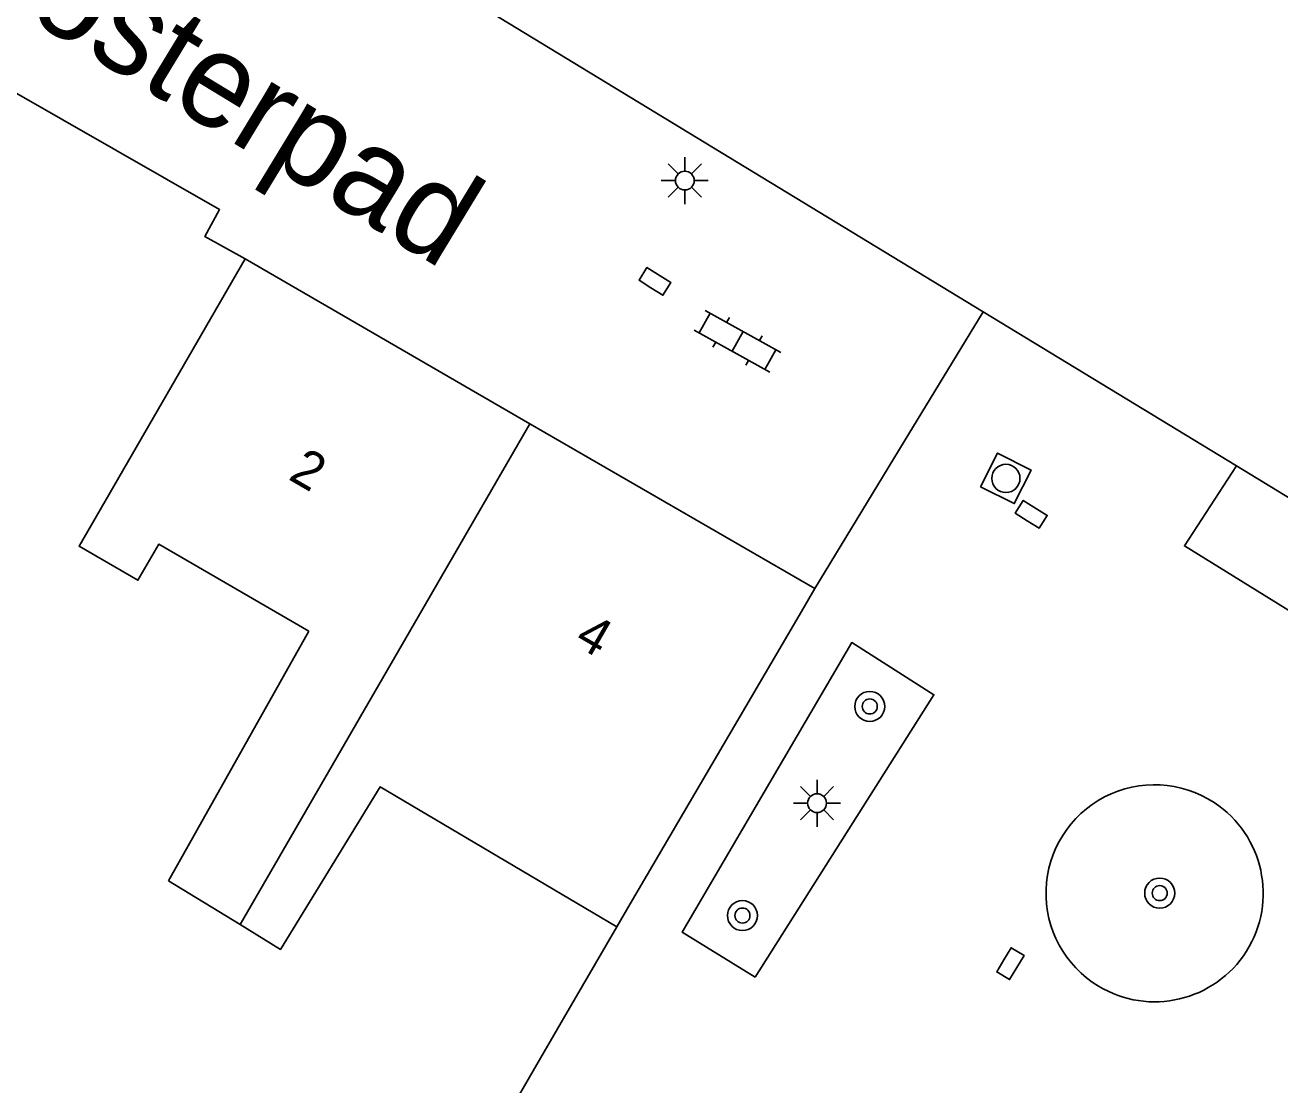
# Model space of a CAD drawing. Extents: x 136000 to 141014, y 402000 to 403500.
# Drawn here: x 137958.33 to 137991.7, y 402411.18 to 402439.36 of the extents above; entities that cross this region are included whole.
import ezdxf

# ---------------------------------------------------------------- set-up
doc = ezdxf.new("R2010")
doc.units = 0
for name, color, linetype in [('gg-afsc-erfafscheiding', 7, 'Continuous'), ('gg-afsc-muur', 7, 'Continuous'), ('gg-anno-huisnummerreeks BGT', 7, 'Continuous'), ('gg-anno-openbare ruimte label', 7, 'Continuous'), ('gg-bbg-gedigitaliseerde bebouwing', 7, 'Continuous'), ('gg-bbg-hoofdgebouw', 7, 'Continuous'), ('gg-bbg-tussenscheiding', 7, 'Continuous'), ('gg-knt-verharding', 7, 'Continuous'), ('gt-grn-weggrens', 7, 'Continuous'), ('gt-symb-boom', 7, 'Continuous'), ('gt-symb-klinker verharding', 7, 'Continuous'), ('gt-symb-kolk', 7, 'Continuous'), ('gt-symb-lichtmast', 7, 'Continuous'), ('gt-symb-rioolschacht', 7, 'Continuous')]:
    doc.layers.add(name, color=color, linetype=linetype)

# ---------------------------------------------------------------- blocks, each defined once
blk = doc.blocks.new('gt0-RS')
at = {"layer": 'gt-symb-rioolschacht'}
blk.add_lwpolyline([(-0.5, -0.5), (0.5, -0.5), (0.5, 0.5), (-0.5, 0.5)], close=True, dxfattribs=at)
blk.add_circle((0, 0), 0.375, dxfattribs=at)
blk = doc.blocks.new('gt0-KL1')
at = {"layer": 'gt-symb-klinker verharding'}
for p, q in [((-0.5, 0.3), (-0.5, 0.45)), ((0.5, 0.3), (0.5, 0.45)), ((-1.15, 0.3), (1.15, 0.3)), ((-1, -0.3), (-1, 0.3)), ((0, -0.3), (0, 0.3)), ((1, -0.3), (1, 0.3)), ((-1.15, -0.3), (1.15, -0.3)), ((-0.5, -0.45), (-0.5, -0.3)), ((0.5, -0.45), (0.5, -0.3))]:
    blk.add_line(p, q, dxfattribs=at)
blk = doc.blocks.new('gt0-KOLK')
at = {"layer": 'gt-symb-kolk'}
blk.add_lwpolyline([(0, 0), (0.375, 0), (0.375, 0.4), (-0.375, 0.4), (-0.375, 0), (0, 0)], dxfattribs=at)
blk = doc.blocks.new('gt0-LMAST')
at = {"layer": 'gt-symb-lichtmast'}
for p, q in [((-0.182, 0.173), (-0.447, 0.438)), ((-0.005, 0.246), (-0.005, 0.621)), ((0.172, 0.173), (0.437, 0.438)), ((-0.255, -0.004), (-0.63, -0.004)), ((-0.182, -0.181), (-0.447, -0.446)), ((-0.005, -0.254), (-0.005, -0.629)), ((0.437, -0.446), (0.172, -0.181)), ((0.245, -0.004), (0.62, -0.004))]:
    blk.add_line(p, q, dxfattribs=at)
blk.add_circle((-0.005, -0.004), 0.25, dxfattribs=at)
blk = doc.blocks.new('gt0-BOOM')
at = {"layer": 'gt-symb-boom'}
for radius in [0.4, 0.2]:
    blk.add_circle((0, 0), radius, dxfattribs=at)

msp = doc.modelspace()

# ---------------------------------------------------------------- linework, layer by layer
at = {"layer": 'gg-afsc-erfafscheiding'}
msp.add_line((137972.583, 402412.842), (137974.07, 402415.39), dxfattribs=at)
at = {"layer": 'gg-afsc-muur'}
for p, q in [((137972.583, 402412.842), (137971.837, 402411.554)), ((137971.837, 402411.554), (137967.481, 402404.031))]:
    msp.add_line(p, q, dxfattribs=at)
at = {"layer": 'gg-bbg-gedigitaliseerde bebouwing'}
msp.add_line((137965.876, 402423.247), (137962.138, 402416.613), dxfattribs=at)
msp.add_lwpolyline([(137964.18, 402433.15), (137959.762, 402425.507), (137961.329, 402424.601), (137961.883, 402425.559), (137965.876, 402423.247)], dxfattribs=at)
at = {"layer": 'gg-bbg-hoofdgebouw'}
for p, q in [((137964.18, 402433.15), (137971.755, 402428.765)), ((137971.755, 402428.765), (137979.33, 402424.38)), ((137979.33, 402424.38), (137978.912, 402423.666)), ((137978.912, 402423.666), (137974.423, 402415.994)), ((137964.044, 402415.444), (137962.138, 402416.613)), ((137974.423, 402415.994), (137974.07, 402415.39))]:
    msp.add_line(p, q, dxfattribs=at)
msp.add_lwpolyline([(137974.07, 402415.39), (137967.768, 402419.108), (137965.117, 402414.785), (137964.044, 402415.444)], dxfattribs=at)
at = {"layer": 'gg-bbg-tussenscheiding'}
msp.add_line((137971.755, 402428.765), (137964.044, 402415.444), dxfattribs=at)
at = {"layer": 'gg-knt-verharding'}
msp.add_line((137983.808, 402431.739), (137990.542, 402427.641), dxfattribs=at)
for points in [[(137935.219, 402455.73), (137938.95, 402453.51), (137956.27, 402448.05), (137957.79, 402447.47), (137959.22, 402446.7), (137983.808, 402431.739)], [(137964.18, 402433.15), (137963.11, 402433.74), (137963.5, 402434.46), (137955.16, 402439.23)], [(137990.542, 402427.641), (137989.159, 402425.514), (138001.732, 402417.733)], [(137990.542, 402427.641), (138000, 402421.886), (138003.115, 402419.859)], [(137977.743, 402414.045), (137975.803, 402415.245), (137980.312, 402422.943), (137982.497, 402421.556), (137977.743, 402414.045)]]:
    msp.add_lwpolyline(points, dxfattribs=at)
for centre, start, end in [((137988.365, 402416.28), 56.6291, 238.8886), ((137988.37, 402416.277), 238.7717, 56.746)]:
    msp.add_arc(centre, 2.885, start, end, dxfattribs=at)
at = {"layer": 'gt-grn-weggrens'}
for p, q in [((137983.808, 402431.739), (137981.708, 402428.289)), ((137981.708, 402428.289), (137979.33, 402424.38))]:
    msp.add_line(p, q, dxfattribs=at)

# ---------------------------------------------------------------- block references
at = {"layer": 'gt-symb-boom'}
for p in [(137980.793, 402421.246), (137988.504, 402416.282), (137977.407, 402415.686)]:
    msp.add_blockref('gt0-BOOM', p, dxfattribs=at)
at = {"layer": 'gt-symb-klinker verharding', "rotation": -29.07686353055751}
msp.add_blockref('gt0-KL1', (137977.277, 402430.954), dxfattribs=at)
at = {"layer": 'gt-symb-kolk'}
for p, rotation in [((137974.973, 402432.379), -32.08436154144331), ((137984.98, 402426.186), -32.260353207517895), ((137984.36, 402414.508), -120.71819066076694)]:
    msp.add_blockref('gt0-KOLK', p, dxfattribs=dict(at, rotation=rotation))
at = {"layer": 'gt-symb-lichtmast'}
for p in [(137975.879, 402435.233), (137979.395, 402418.678)]:
    msp.add_blockref('gt0-LMAST', p, dxfattribs=at)
at = {"layer": 'gt-symb-rioolschacht', "rotation": -26.693229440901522}
msp.add_blockref('gt0-RS', (137984.412, 402427.311), dxfattribs=at)

# ---------------------------------------------------------------- texts
at = {"layer": 'gg-anno-huisnummerreeks BGT'}
for s, p in [('2', (137965.298, 402427.303)), ('4', (137972.901, 402422.902))]:
    msp.add_text(s, height=1, rotation=329.9, dxfattribs=at).set_placement(p)
at = {"layer": 'gg-anno-openbare ruimte label'}
msp.add_text('Kloosterpad', height=2.5, rotation=328.7, dxfattribs=at).set_placement((137954.168, 402442.123))

doc.saveas('drawing.dxf')
